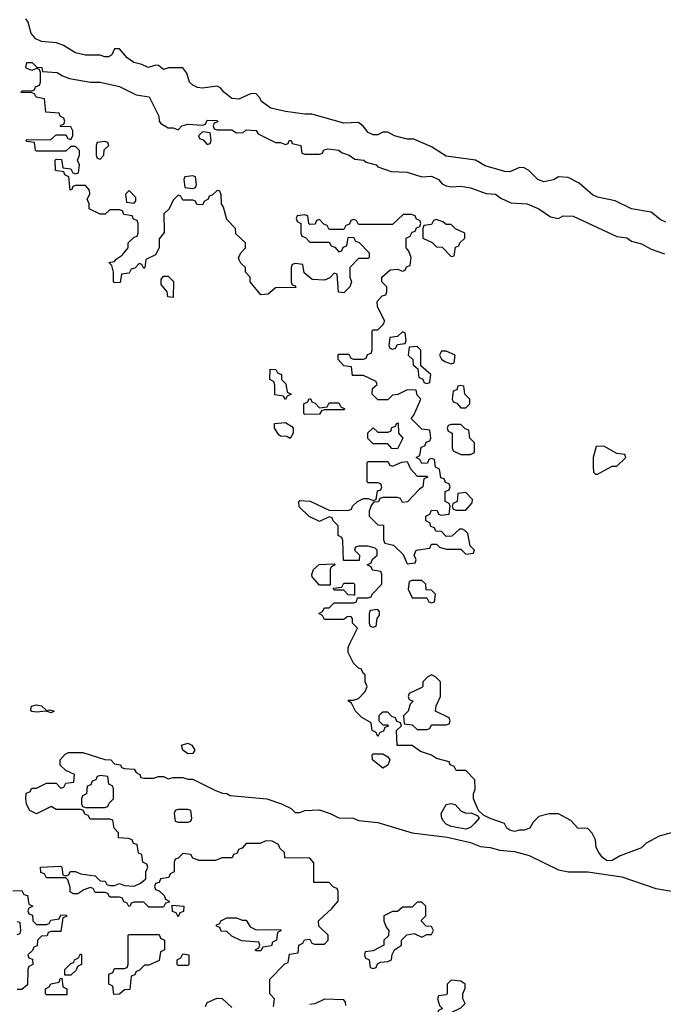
# Model space of a CAD drawing. Header units: inches. Extents: x 2701323 to 2964515, y 494916 to 722124.
# Tile 568 of 656: x 2875141 to 2877780, y 687447 to 691486. Entities that reach past the tile are written whole.
import ezdxf

# ---------------------------------------------------------------- set-up
doc = ezdxf.new("R2010")
doc.units = ezdxf.units.IN
doc.header["$MEASUREMENT"] = 0
doc.layers.add('C8678', color=7, linetype='Continuous')
doc.layers.add('C8679', color=7, linetype='Continuous')

msp = doc.modelspace()

# ---------------------------------------------------------------- linework, layer by layer
at = {"layer": 'C8678', "color": 2, "elevation": 2}
for points in [[(2876223.6, 690000), (2876231.6, 689991.6), (2876238, 689958), (2876254, 689950), (2876238, 689942), (2876230, 689928), (2876222, 689942), (2876187.3, 689947.3), (2876187.3, 689987.3), (2876182.7, 690000)], [(2877842, 688158), (2877763, 688137), (2877710, 688108), (2877690, 688088.7), (2877603.5, 688056.5), (2877570, 688037.2), (2877550, 688036), (2877530, 688049.2), (2877516, 688070), (2877505.2, 688090), (2877502, 688122), (2877488.8, 688148.9), (2877470, 688168), (2877429.1, 688169.1), (2877400.4, 688200.4), (2877350, 688228), (2877311.6, 688228.4), (2877270, 688218), (2877246.4, 688193.6), (2877232, 688170), (2877210, 688162), (2877190, 688162), (2877170, 688155.3), (2877150, 688162), (2877138, 688170), (2877128.7, 688188.7), (2877070, 688209), (2877043.1, 688223.1), (2877022, 688242), (2877002, 688290), (2877002, 688310), (2877008.7, 688330), (2877007.3, 688367.3), (2876970, 688406), (2876930, 688406), (2876922, 688422), (2876906, 688430), (2876902, 688442), (2876850, 688455.3), (2876830, 688468.7), (2876784.7, 688484.7), (2876750, 688508.7), (2876688, 688508), (2876686, 688570), (2876706, 688590), (2876702, 688602), (2876687.3, 688607.3), (2876682, 688622), (2876667.3, 688627.3), (2876650, 688646), (2876630, 688646), (2876622, 688638), (2876614, 688630), (2876614, 688610), (2876630, 688594), (2876650, 688594), (2876652.7, 688587.3), (2876638, 688582), (2876632.7, 688567.3), (2876618, 688562), (2876610, 688546), (2876602, 688562), (2876586, 688570), (2876582, 688602), (2876543.1, 688623.1), (2876518, 688650), (2876502, 688682), (2876488, 688690), (2876490, 688694), (2876510, 688694), (2876530, 688702), (2876558, 688730), (2876566, 688750), (2876558, 688770), (2876558, 688798), (2876547.3, 688807.3), (2876542, 688822), (2876530, 688826), (2876510, 688846), (2876488, 688890), (2876488, 688910), (2876495.3, 688930), (2876526, 688990), (2876506, 689010), (2876506, 689030), (2876498, 689038), (2876483.6, 689036.4), (2876470, 689026), (2876390, 689026), (2876382, 689042), (2876368, 689050), (2876382, 689058), (2876390, 689074), (2876410, 689074), (2876430, 689094), (2876510, 689094), (2876522, 689098), (2876526, 689114), (2876570, 689114), (2876582, 689118), (2876586, 689130), (2876626, 689170), (2876626, 689210), (2876622, 689222), (2876587.3, 689227.3), (2876582, 689242), (2876566, 689250), (2876582, 689258), (2876587.3, 689272.7), (2876606, 689290), (2876606, 689310), (2876598, 689318), (2876570, 689326), (2876530, 689326), (2876518, 689322), (2876514, 689310), (2876534, 689290), (2876532.7, 689267.3), (2876468, 689268), (2876466, 689350), (2876462, 689362), (2876446, 689370), (2876446, 689410), (2876426, 689430), (2876422, 689442), (2876410, 689446), (2876370, 689428), (2876328.4, 689448.4), (2876287.3, 689487.3), (2876286, 689510), (2876290, 689514), (2876331.6, 689511.6), (2876412.7, 689472.7), (2876490, 689474), (2876502, 689478), (2876506, 689490), (2876526, 689510), (2876550, 689522), (2876570, 689522), (2876590, 689514), (2876602, 689518), (2876607.3, 689552.7), (2876622, 689558), (2876626, 689570), (2876622, 689582), (2876610, 689586), (2876570, 689586), (2876566, 689590), (2876566, 689670), (2876570, 689674), (2876650, 689674), (2876658, 689658), (2876670, 689654), (2876708.4, 689671.6), (2876730, 689674), (2876743.6, 689643.6), (2876770, 689614), (2876810, 689614), (2876814, 689610), (2876798, 689602), (2876794, 689570), (2876779.6, 689560.4), (2876731.6, 689508.4), (2876710, 689506), (2876702, 689522), (2876690, 689526), (2876630, 689526), (2876618, 689522), (2876611.6, 689508.4), (2876592.7, 689507.3), (2876583.6, 689496.4), (2876574, 689470), (2876574, 689450), (2876610, 689414), (2876632.7, 689412.7), (2876632.7, 689352.7), (2876638, 689338), (2876674, 689330), (2876712.7, 689292.7), (2876730, 689254), (2876762, 689258), (2876766, 689270), (2876758, 689290), (2876766, 689310), (2876822, 689318), (2876830, 689334), (2876850, 689334), (2876862, 689322), (2876890, 689314), (2876950, 689314), (2876970, 689294), (2877002, 689298), (2877006, 689310), (2876987.3, 689327.3), (2876978, 689378), (2876966, 689390), (2876956.4, 689396.4), (2876943.6, 689396.4), (2876912.7, 689367.3), (2876890, 689366), (2876870, 689386), (2876847.3, 689387.3), (2876842, 689402), (2876827.3, 689407.3), (2876822, 689422), (2876806, 689430), (2876806, 689450), (2876822, 689458), (2876830, 689474), (2876852.7, 689472.7), (2876858, 689458), (2876870, 689454), (2876902, 689458), (2876906, 689490), (2876902, 689502), (2876886, 689510), (2876886, 689550), (2876902, 689558), (2876906, 689570), (2876902, 689582), (2876887.3, 689587.3), (2876882, 689602), (2876867.3, 689607.3), (2876862, 689642), (2876846, 689650), (2876842, 689682), (2876830, 689686), (2876818, 689682), (2876812.7, 689667.3), (2876790, 689666), (2876782, 689682), (2876766, 689690), (2876782, 689698), (2876787.3, 689732.7), (2876802, 689738), (2876807.3, 689752.7), (2876822, 689758), (2876826, 689770), (2876822, 689802), (2876790, 689806), (2876746, 689850), (2876756.4, 689863.6), (2876786, 689930), (2876770, 689946), (2876766, 689966), (2876730, 689968), (2876691.6, 689948.4), (2876670, 689946), (2876650, 689926), (2876610, 689926), (2876586, 689950), (2876587.3, 689972.7), (2876606, 689990), (2876602.7, 690000)], [(2876797.3, 690000), (2876798, 689998), (2876810, 689994), (2876822, 689998), (2876822.2, 690000)], [(2876182, 687438), (2876186, 687470), (2876166, 687490), (2876166, 687550), (2876227.3, 687612.7), (2876242, 687618), (2876247.3, 687652.7), (2876282, 687658), (2876286, 687690), (2876302, 687698), (2876308, 687712), (2876330, 687714), (2876338, 687698), (2876350, 687694), (2876390, 687694), (2876406, 687710), (2876406, 687730), (2876367.3, 687767.3), (2876366, 687790), (2876420.4, 687839.6), (2876446, 687870), (2876446, 687910), (2876442, 687922), (2876427.3, 687927.3), (2876410, 687946), (2876347.3, 687947.3), (2876347.3, 688027.3), (2876330, 688046), (2876228.4, 688048.4), (2876226, 688070), (2876207.3, 688087.3), (2876202, 688102), (2876176.4, 688116.4), (2876150, 688118), (2876127.3, 688107.3), (2876070, 688106), (2876052.7, 688087.3), (2876038, 688082), (2876032.7, 688067.3), (2876018, 688062), (2876011.6, 688048.4), (2875970, 688048), (2875943.6, 688036.4), (2875876.4, 688036.4), (2875850, 688046), (2875842, 688062), (2875810, 688066), (2875790, 688046), (2875778, 688042), (2875774, 688030), (2875774, 687990), (2875758, 687982), (2875752.7, 687967.3), (2875718, 687962), (2875712.7, 687947.3), (2875698, 687942), (2875694, 687930), (2875698, 687918), (2875712.7, 687912.7), (2875732.7, 687892.7), (2875738, 687878), (2875754, 687870), (2875754, 687866), (2875738, 687862), (2875730, 687846), (2875670, 687846), (2875650, 687866), (2875610, 687866), (2875598, 687862), (2875594, 687850), (2875588.4, 687848.4), (2875582, 687862), (2875567.3, 687867.3), (2875562, 687882), (2875550, 687886), (2875510, 687886), (2875502, 687902), (2875490, 687906), (2875450, 687906), (2875442, 687922), (2875430, 687926), (2875403.6, 687916.4), (2875379.6, 687900.4), (2875360.4, 687900.4), (2875348, 687908), (2875347.3, 687927.3), (2875338, 687958), (2875330, 687966), (2875250, 687966), (2875242, 687982), (2875227.3, 687987.3), (2875226, 688010), (2875310, 688014), (2875314, 688010), (2875318, 687978), (2875330, 687974), (2875342, 687978), (2875348, 687992), (2875370, 687992), (2875390, 687982), (2875450, 687974), (2875470, 687954), (2875491.6, 687951.6), (2875498, 687938), (2875510, 687934), (2875530, 687934), (2875550, 687942), (2875570, 687934), (2875610, 687932), (2875636.4, 687943.6), (2875658, 687962), (2875658, 687990), (2875666, 688010), (2875662, 688022), (2875646, 688030), (2875642, 688062), (2875627.3, 688067.3), (2875622, 688102), (2875607.3, 688107.3), (2875602, 688122), (2875587.3, 688127.3), (2875546, 688130), (2875546, 688150), (2875528, 688170), (2875522, 688202), (2875510, 688206), (2875430, 688206), (2875422, 688222), (2875407.3, 688227.3), (2875402, 688242), (2875390, 688246), (2875290, 688246), (2875270, 688258), (2875210, 688228), (2875182, 688242), (2875168.4, 688268.4), (2875166, 688290), (2875167.3, 688312.7), (2875182, 688318), (2875190, 688334), (2875210, 688334), (2875250, 688354), (2875290, 688354), (2875310, 688334), (2875322, 688338), (2875330, 688354), (2875362, 688358), (2875366, 688390), (2875330, 688406), (2875307.3, 688427.3), (2875306, 688450), (2875327.3, 688472.7), (2875340.4, 688479.6), (2875399.8, 688479.8), (2875490, 688451.3), (2875514, 688450), (2875530, 688434), (2875554, 688430), (2875558, 688418), (2875570, 688414), (2875610, 688412), (2875618, 688398), (2875634, 688390), (2875638, 688378), (2875650, 688374), (2875690, 688374), (2875710, 688382), (2875730, 688382), (2875750, 688372), (2875770, 688378), (2875810, 688378), (2875830, 688371), (2875850, 688370.8), (2875943.6, 688323.6), (2875972.7, 688312.7), (2875990, 688312), (2876003.6, 688303.6), (2876154, 688290), (2876214, 688270), (2876254, 688250), (2876270, 688234), (2876290, 688234), (2876310, 688242), (2876370, 688244.7), (2876414, 688230), (2876450, 688211.3), (2876510, 688210.6), (2876530, 688201), (2876610, 688193.4), (2876750.5, 688150.5), (2876893, 688133), (2876990, 688110.7), (2877030, 688094.8), (2877070, 688090.6), (2877110, 688078.8), (2877170, 688074), (2877230, 688057.3), (2877350, 687998), (2877390.7, 687990.7), (2877470, 687990.4), (2877610.5, 687970.5), (2877750, 687922), (2877970, 687885.5)], [(2875112.7, 687912.7), (2875150, 687914), (2875158, 687898), (2875172.7, 687892.7), (2875178, 687858), (2875194, 687850), (2875178, 687842), (2875174, 687830), (2875178, 687818), (2875192.7, 687812.7), (2875194, 687790), (2875210, 687774), (2875250, 687774), (2875262, 687778), (2875268.4, 687791.6), (2875302, 687798), (2875310, 687814), (2875332.7, 687812.7), (2875332.7, 687807.3), (2875318, 687802), (2875310, 687746), (2875270, 687746), (2875258, 687742), (2875252.7, 687727.3), (2875230, 687726), (2875214, 687710), (2875212.7, 687687.3), (2875198, 687682), (2875192.7, 687667.3), (2875174, 687650), (2875178, 687638), (2875192.7, 687632.7), (2875194, 687610), (2875178, 687602), (2875174, 687590), (2875172.7, 687527.3), (2875150, 687508), (2875130, 687508)], [(2875130, 687734), (2875142, 687738), (2875146, 687750), (2875142, 687782), (2875130, 687786)], [(2875902, 687438), (2875910, 687454), (2875950, 687472), (2875971.3, 687471.3), (2876010, 687434)], [(2876478, 687442), (2876476.4, 687456.4), (2876470, 687466), (2876390, 687468), (2876351.6, 687448.4), (2876330, 687446)]]:
    msp.add_lwpolyline(points, dxfattribs=at)
for points in [[(2876950, 689986), (2876938, 689982), (2876932.7, 689967.3), (2876918, 689962), (2876914, 689930), (2876918, 689918), (2876932.7, 689912.7), (2876950, 689894), (2876970, 689894), (2876986, 689910), (2876986, 689930), (2876966, 689950), (2876962, 689982)], [(2876370, 689894), (2876402, 689898), (2876410, 689914), (2876450, 689914), (2876458, 689898), (2876474, 689890), (2876470, 689886), (2876390, 689886), (2876378, 689882), (2876370, 689868), (2876310, 689866), (2876306, 689870), (2876306, 689910), (2876322, 689918), (2876327.3, 689932.7), (2876334, 689930), (2876338, 689918), (2876352.7, 689912.7)], [(2876250, 689768), (2876236.4, 689776.4), (2876210, 689778), (2876203.1, 689783.1), (2876186, 689810), (2876186, 689830), (2876230, 689834), (2876256.9, 689816.9), (2876262, 689810), (2876262, 689790)], [(2876690, 689726), (2876667.3, 689727.3), (2876650, 689746), (2876590, 689746), (2876568.4, 689768.4), (2876568.4, 689791.6), (2876590, 689812), (2876610, 689794), (2876650, 689794), (2876662, 689798), (2876667.3, 689812.7), (2876682, 689818), (2876686, 689830), (2876692.7, 689832.7), (2876694, 689790), (2876712, 689770)], [(2876950, 689826), (2876910, 689826), (2876898, 689822), (2876894, 689810), (2876898, 689798), (2876914, 689790), (2876914, 689730), (2876918, 689718), (2876950, 689702), (2876990, 689702), (2877006, 689710), (2877006, 689750), (2876986, 689770), (2876982, 689802), (2876967.3, 689807.3)], [(2877536.4, 689736.4), (2877504.7, 689735.3), (2877492, 689690), (2877492.7, 689652.7), (2877494, 689630), (2877502, 689622), (2877510, 689622), (2877570, 689654), (2877590, 689654), (2877626, 689690), (2877622, 689702), (2877590, 689706)], [(2876970, 689546), (2876938, 689542), (2876934, 689510), (2876918, 689502), (2876914, 689490), (2876918, 689478), (2876930, 689474), (2876970, 689474), (2876996.4, 689503.6), (2876998, 689518)], [(2876370, 689166), (2876340.4, 689200.4), (2876338, 689210), (2876346, 689230), (2876368.4, 689251.6), (2876430, 689254), (2876434, 689250), (2876418, 689242), (2876414, 689230), (2876414, 689166), (2876410, 689166)], [(2876790, 689186), (2876750, 689186), (2876738, 689182), (2876734, 689150), (2876750, 689114), (2876810, 689114), (2876818, 689098), (2876830, 689094), (2876842, 689098), (2876846, 689130), (2876830, 689146), (2876807.3, 689147.3), (2876806, 689170)], [(2876510, 689126), (2876487.3, 689127.3), (2876470, 689146), (2876430, 689146), (2876426, 689154), (2876462, 689158), (2876470, 689174), (2876510, 689174), (2876514, 689170), (2876514, 689126)], [(2876610, 689066), (2876578, 689062), (2876574, 689050), (2876574, 689010), (2876578, 688998), (2876590, 688994), (2876602, 688998), (2876606, 689030), (2876616.4, 689043.6), (2876616.4, 689056.4)], [(2876830, 688798), (2876814, 688790), (2876794, 688770), (2876794, 688750), (2876790, 688746), (2876738, 688722), (2876734, 688710), (2876738, 688698), (2876754, 688690), (2876742, 688678), (2876734, 688650), (2876714, 688630), (2876718, 688598), (2876750, 688594), (2876770, 688574), (2876810, 688574), (2876822, 688578), (2876830, 688594), (2876890, 688594), (2876902, 688598), (2876906, 688610), (2876902, 688622), (2876846, 688650), (2876848.4, 688671.6), (2876866, 688710), (2876866, 688770), (2876846, 688790)], [(2875250, 688652), (2875264.7, 688655.3), (2875282, 688650), (2875270, 688642), (2875249.3, 688649.3), (2875210, 688645.1), (2875190, 688647.6), (2875186, 688654), (2875188.7, 688670), (2875210, 688674.8), (2875230, 688671.3)], [(2875830, 688474.5), (2875809.4, 688490), (2875804, 688510), (2875830, 688518), (2875846, 688510), (2875859.3, 688490), (2875850, 688476)], [(2876630, 688415.3), (2876588, 688450), (2876586, 688470), (2876590, 688474), (2876630, 688474), (2876650, 688462), (2876658, 688450), (2876650, 688428)], [(2875470, 688386), (2875458, 688382), (2875452.7, 688367.3), (2875438, 688362), (2875432.7, 688347.3), (2875418, 688342), (2875414, 688310), (2875398, 688302), (2875394, 688290), (2875394, 688270), (2875398, 688258), (2875410, 688254), (2875490, 688254), (2875502, 688258), (2875507.3, 688272.7), (2875526, 688290), (2875526, 688330), (2875522, 688342), (2875506, 688350), (2875502, 688382)], [(2875830, 688246), (2875790, 688246), (2875778, 688242), (2875774, 688230), (2875778, 688198), (2875790, 688194), (2875830, 688194), (2875842, 688198), (2875846, 688210), (2875842, 688242)], [(2876970, 688231.3), (2876992, 688232), (2877019.8, 688219.8), (2877024.7, 688210), (2877007.3, 688190), (2876990, 688172.7), (2876970, 688166), (2876910, 688177), (2876890, 688186.6), (2876878.6, 688198.6), (2876871.6, 688210), (2876869.7, 688230.3), (2876890, 688266.8), (2876910, 688271.3), (2876926.4, 688266.4), (2876950, 688241)], [(2875790, 687806), (2875782, 687822), (2875767.3, 687827.3), (2875766, 687854), (2875814, 687850), (2875812.7, 687827.3), (2875798, 687822)], [(2876790, 687866), (2876770, 687866), (2876750, 687846), (2876710, 687846), (2876690, 687828), (2876670, 687828), (2876634, 687810), (2876634, 687790), (2876643.6, 687763.6), (2876654, 687750), (2876652.7, 687727.3), (2876634, 687710), (2876634, 687690), (2876590, 687666), (2876558, 687662), (2876554, 687650), (2876558, 687638), (2876574, 687630), (2876578, 687598), (2876590, 687594), (2876602, 687598), (2876607.3, 687612.7), (2876620.4, 687619.6), (2876650, 687622), (2876666, 687630), (2876668.4, 687651.6), (2876678, 687670), (2876706, 687690), (2876706, 687710), (2876728.4, 687731.6), (2876758, 687738), (2876790, 687722), (2876810, 687734), (2876830, 687734), (2876838, 687750), (2876830, 687766), (2876807.3, 687767.3), (2876788.4, 687788.4), (2876788, 687792), (2876806, 687810), (2876806, 687850)], [(2876110, 687752), (2876210, 687754), (2876211.6, 687748.4), (2876198, 687742), (2876194, 687710), (2876178, 687702), (2876172.7, 687687.3), (2876138, 687682), (2876130, 687666), (2876110, 687666), (2876106, 687670), (2876122, 687678), (2876126, 687690), (2876122, 687702), (2876050, 687708), (2876010, 687726), (2875990, 687746), (2875967.3, 687747.3), (2875962, 687762), (2875947.3, 687767.3), (2875947.3, 687772.7), (2875962, 687778), (2875966, 687790), (2875990, 687802), (2876030, 687802), (2876052.7, 687792.7), (2876070, 687792), (2876085.4, 687765.4)], [(2875527.3, 687487.3), (2875522, 687522), (2875506, 687530), (2875506, 687570), (2875522, 687578), (2875530, 687594), (2875570, 687594), (2875582, 687598), (2875586, 687610), (2875586, 687730), (2875590, 687734), (2875712.7, 687732.7), (2875718, 687718), (2875734, 687710), (2875734, 687670), (2875718, 687662), (2875712.7, 687627.3), (2875670, 687608), (2875652.7, 687607.3), (2875630, 687586), (2875618, 687582), (2875612.7, 687567.3), (2875598, 687562), (2875592.7, 687507.3), (2875570, 687506), (2875550, 687488)], [(2875326, 687566), (2875326, 687590), (2875350, 687614), (2875362, 687618), (2875366, 687630), (2875382, 687638), (2875390, 687654), (2875394, 687650), (2875394, 687610), (2875378, 687602), (2875372.7, 687587.3), (2875350, 687566)], [(2875790, 687606), (2875786, 687610), (2875786, 687630), (2875802, 687638), (2875810, 687654), (2875834, 687650), (2875834, 687610), (2875830, 687606)], [(2875250, 687486), (2875246, 687490), (2875246, 687510), (2875262, 687518), (2875268.4, 687531.6), (2875302, 687538), (2875307.3, 687552.7), (2875314, 687554), (2875318, 687518), (2875334, 687510), (2875334, 687486), (2875330, 687486)], [(2876910, 687546), (2876894, 687530), (2876894, 687490), (2876890, 687486), (2876858, 687482), (2876854, 687470), (2876862, 687442), (2876874, 687430), (2876858, 687422), (2876854, 687410), (2876858, 687398), (2876890, 687394), (2876908, 687412), (2876950, 687432), (2876968, 687450), (2876958, 687470), (2876958, 687490), (2876967.3, 687512.7), (2876968, 687530), (2876950, 687542)]]:
    msp.add_lwpolyline(points, close=True, dxfattribs=at)
at = {"layer": 'C8679', "color": 2, "elevation": 2}
for points in [[(2877790, 690655.1), (2877766.7, 690666.7), (2877730, 690696), (2877649, 690710), (2877582.6, 690742.6), (2877510, 690758.4), (2877490, 690767.3), (2877435.1, 690815.1), (2877390, 690838), (2877350, 690840.9), (2877330, 690829.6), (2877290, 690820.7), (2877266, 690830), (2877227.9, 690867.9), (2877210, 690878), (2877190, 690879.5), (2877150, 690861.3), (2877130, 690863.5), (2877050, 690886.9), (2877010, 690909.7), (2876890, 690926), (2876830, 690964.5), (2876756.4, 690996.4), (2876730, 690995.3), (2876678, 691010), (2876650, 691024), (2876630, 691024), (2876610, 691014), (2876590, 691014), (2876570, 691023.7), (2876549.5, 691049.5), (2876530, 691064), (2876470, 691061.2), (2876338, 691098), (2876310, 691098), (2876230, 691109.7), (2876170, 691123.5), (2876132.3, 691150), (2876125.4, 691165.4), (2876110, 691181.2), (2876090, 691182.7), (2876039.4, 691160.6), (2876010, 691162.6), (2875976.2, 691190), (2875965.4, 691205.4), (2875950, 691213.2), (2875890, 691205.7), (2875870, 691207.3), (2875850, 691216.9), (2875836.9, 691230), (2875826, 691266), (2875810, 691288), (2875751.2, 691288.9), (2875730, 691282), (2875710, 691298), (2875699, 691299), (2875668, 691290), (2875642, 691302), (2875608.7, 691310), (2875582, 691330), (2875550, 691366), (2875530, 691366), (2875518.8, 691341.2), (2875506, 691334), (2875490, 691333.2), (2875470, 691340.7), (2875410, 691340.4), (2875369.5, 691350), (2875320.1, 691380.1), (2875291.4, 691391.5), (2875230, 691396), (2875207.4, 691407.4), (2875187.3, 691430), (2875175.3, 691475.3), (2875166, 691490)], [(2876602.7, 690000), (2876602, 690002), (2876550, 690026), (2876506, 690026), (2876502, 690062), (2876470, 690066), (2876447.3, 690092.7), (2876446, 690110), (2876450, 690114), (2876490, 690114), (2876498, 690098), (2876510, 690094), (2876550, 690094), (2876562, 690098), (2876567.3, 690112.7), (2876582, 690118), (2876586, 690130), (2876586, 690210), (2876590, 690214), (2876610, 690214), (2876630, 690234), (2876638, 690250), (2876608.4, 690308.4), (2876606, 690330), (2876627.3, 690352.7), (2876642, 690358), (2876646, 690370), (2876646, 690390), (2876626, 690410), (2876626, 690430), (2876660.4, 690459.6), (2876690, 690462), (2876710, 690454), (2876722, 690458), (2876727.3, 690472.7), (2876742, 690478), (2876746, 690510), (2876736.4, 690536.4), (2876726, 690550), (2876726, 690590), (2876742, 690598), (2876750, 690614), (2876762, 690618), (2876767.3, 690632.7), (2876782, 690638), (2876786, 690650), (2876782, 690662), (2876767.3, 690667.3), (2876762, 690682), (2876747.3, 690687.3), (2876712.7, 690687.3), (2876670, 690646), (2876530, 690646), (2876522, 690662), (2876510, 690666), (2876498, 690662), (2876492.7, 690647.3), (2876478, 690642), (2876470, 690626), (2876410, 690626), (2876402, 690642), (2876387.3, 690647.3), (2876370, 690666), (2876358, 690662), (2876352.7, 690647.3), (2876330, 690646), (2876326, 690650), (2876322, 690682), (2876310, 690686), (2876278, 690682), (2876274, 690670), (2876278, 690658), (2876294, 690650), (2876294, 690610), (2876298, 690598), (2876312.7, 690592.7), (2876330, 690574), (2876410, 690574), (2876418, 690558), (2876432.7, 690552.7), (2876450, 690534), (2876462, 690538), (2876467.3, 690552.7), (2876482, 690558), (2876487.3, 690592.7), (2876510, 690594), (2876518, 690578), (2876532.7, 690572.7), (2876574, 690530), (2876574, 690510), (2876570, 690506), (2876530, 690506), (2876494, 690470), (2876494, 690430), (2876502, 690410), (2876494, 690390), (2876470, 690366), (2876448.4, 690368.4), (2876442, 690442), (2876430, 690446), (2876412.7, 690427.3), (2876390, 690418), (2876340.4, 690420.4), (2876307.3, 690447.3), (2876302, 690482), (2876270, 690486), (2876258, 690482), (2876254, 690470), (2876254, 690410), (2876258, 690398), (2876270, 690394), (2876272.7, 690387.3), (2876190, 690386), (2876159.6, 690360.4), (2876130, 690358), (2876086, 690410), (2876086, 690430), (2876066, 690450), (2876066, 690470), (2876047.3, 690487.3), (2876040.4, 690500.4), (2876038, 690510), (2876048.4, 690531.6), (2876066, 690550), (2876066, 690570), (2876027.3, 690607.3), (2876026, 690630), (2875990, 690666), (2875976.4, 690716.4), (2875968, 690730), (2875967.3, 690767.3), (2875962, 690782), (2875950, 690786), (2875930, 690766), (2875918, 690762), (2875914, 690750), (2875898, 690742), (2875890, 690726), (2875867.3, 690727.3), (2875862, 690742), (2875850, 690746), (2875810, 690746), (2875802, 690762), (2875790, 690766), (2875770, 690746), (2875754, 690710), (2875732, 690690), (2875732.7, 690612.7), (2875712.7, 690587.3), (2875712, 690550), (2875698, 690522), (2875658, 690502), (2875654, 690470), (2875650, 690466), (2875642, 690482), (2875630, 690486), (2875612.7, 690467.3), (2875598, 690462), (2875590, 690446), (2875558, 690442), (2875552.7, 690407.3), (2875530, 690406), (2875526, 690410), (2875526, 690450), (2875518, 690478), (2875506, 690490), (2875530, 690494), (2875536.4, 690503.6), (2875560.4, 690519.6), (2875586, 690550), (2875586, 690570), (2875610, 690594), (2875622, 690598), (2875626, 690610), (2875626, 690650), (2875622, 690662), (2875607.3, 690667.3), (2875602, 690682), (2875567.3, 690687.3), (2875562, 690702), (2875550, 690706), (2875510, 690706), (2875491.6, 690688.4), (2875470, 690688), (2875426, 690710), (2875426, 690730), (2875418, 690750), (2875428, 690770), (2875427.3, 690787.3), (2875410, 690806), (2875370, 690806), (2875358, 690802), (2875354, 690790), (2875347.3, 690787.3), (2875342, 690842), (2875326, 690850), (2875322, 690862), (2875287.3, 690867.3), (2875286, 690910), (2875290, 690914), (2875312.7, 690912.7), (2875318, 690878), (2875350, 690874), (2875358, 690858), (2875370, 690854), (2875382, 690858), (2875386, 690890), (2875378, 690910), (2875386, 690930), (2875386, 690950), (2875370, 690966), (2875350, 690966), (2875330, 690946), (2875210, 690946), (2875206, 690950), (2875202, 690982), (2875170, 690986), (2875166, 690990), (2875170, 690994), (2875267.3, 690992.7), (2875290, 691014), (2875330, 691014), (2875338, 690998), (2875350, 690994), (2875358, 691010), (2875358, 691030), (2875350, 691046), (2875307.3, 691047.3), (2875310, 691054), (2875322, 691058), (2875326, 691070), (2875322, 691082), (2875306, 691090), (2875302, 691102), (2875247.3, 691107.3), (2875242, 691162), (2875208.4, 691168.4), (2875202, 691182), (2875190, 691186), (2875147.3, 691187.3), (2875150, 691194), (2875190, 691194), (2875202, 691198), (2875206, 691210), (2875222, 691218), (2875226, 691230), (2875226, 691270), (2875222, 691282), (2875210, 691286), (2875190, 691278), (2875170, 691286), (2875166, 691290), (2875170, 691310.6), (2875192, 691310), (2875211.2, 691291.1), (2875232, 691290), (2875234, 691274), (2875294, 691270), (2875316, 691256), (2875345.4, 691245.4), (2875430.4, 691230.4), (2875470, 691230.4), (2875550, 691212.2), (2875618, 691178), (2875671.3, 691170), (2875711.3, 691090), (2875712, 691070), (2875719.6, 691059.6), (2875750, 691042), (2875770, 691042), (2875790, 691034), (2875806, 691050), (2875830, 691058), (2875890, 691054), (2875902, 691058), (2875910, 691074), (2875950, 691072), (2875952.7, 691067.3), (2875938, 691062), (2875934, 691050), (2875938, 691038), (2875950, 691034), (2876010, 691034), (2876030, 691022), (2876056.4, 691023.6), (2876070, 691034), (2876110, 691032), (2876118, 691018), (2876190, 690982), (2876210, 690982), (2876230, 690974), (2876242, 690978), (2876246, 690990), (2876254, 690990), (2876258, 690978), (2876294, 690970), (2876298, 690938), (2876310, 690934), (2876370, 690934), (2876382, 690938), (2876388, 690952), (2876404, 690956), (2876449.4, 690950.6), (2876460.7, 690940.7), (2876492, 690930), (2876514.4, 690914.4), (2876552, 690910), (2876561, 690901), (2876602, 690890), (2876610, 690882), (2876663.6, 690863.6), (2876730, 690861), (2876790, 690842), (2876830, 690844), (2876858.8, 690830), (2876873, 690813), (2876890, 690804.7), (2876910, 690801), (2876950, 690802.8), (2876990, 690796.3), (2877053.7, 690773.7), (2877091.3, 690770), (2877113.2, 690753.2), (2877154.4, 690734.4), (2877222, 690730), (2877270, 690710.5), (2877317.3, 690677.3), (2877350, 690671), (2877370, 690681), (2877410, 690680.7), (2877590, 690596), (2877630.6, 690590.6), (2877650, 690578), (2877690, 690566), (2877730, 690544.7), (2877785.4, 690525.4)], [(2876822.2, 690000), (2876826, 690030), (2876786, 690066), (2876786, 690130), (2876770, 690146), (2876738, 690142), (2876734, 690110), (2876752.7, 690092.7), (2876754, 690070), (2876774, 690054), (2876778, 690018), (2876792.7, 690012.7), (2876797.3, 690000)], [(2876182.7, 690000), (2876182, 690002), (2876166, 690010), (2876168, 690052), (2876191.6, 690051.6), (2876198, 690038), (2876214, 690030), (2876214, 690010), (2876223.6, 690000)]]:
    msp.add_lwpolyline(points, dxfattribs=at)
for points in [[(2875890, 691026), (2875874, 691010), (2875878, 690998), (2875892.7, 690992.7), (2875910, 690974), (2875922, 690978), (2875926, 690990), (2875922, 691022)], [(2875490, 690986), (2875458, 690982), (2875454, 690970), (2875454, 690930), (2875458, 690918), (2875470, 690914), (2875486, 690930), (2875487.3, 690952.7), (2875506, 690970), (2875502, 690982)], [(2875850, 690846), (2875818, 690842), (2875814, 690830), (2875818, 690798), (2875850, 690794), (2875862, 690798), (2875866, 690810), (2875862, 690842)], [(2875590, 690786), (2875574, 690770), (2875578, 690738), (2875610, 690734), (2875616.4, 690743.6), (2875616.4, 690756.4)], [(2876850, 690666), (2876838, 690662), (2876830, 690646), (2876798, 690642), (2876794, 690630), (2876794, 690590), (2876832.7, 690572.7), (2876850, 690554), (2876872.7, 690552.7), (2876910, 690514), (2876922, 690518), (2876927.3, 690552.7), (2876942, 690558), (2876946, 690570), (2876966, 690590), (2876966, 690610), (2876928.4, 690628.4), (2876910, 690646), (2876890, 690646), (2876876.4, 690656.4)], [(2875770, 690346), (2875748.8, 690348.9), (2875746, 690370), (2875720.4, 690400.4), (2875720.4, 690419.6), (2875730, 690434), (2875750, 690434), (2875771.6, 690411.6)], [(2876710, 690206), (2876690, 690186), (2876658, 690182), (2876654, 690150), (2876658, 690138), (2876670, 690134), (2876682, 690138), (2876690, 690154), (2876722, 690158), (2876726, 690170), (2876722, 690202)], [(2876890, 690126), (2876870, 690126), (2876862, 690110), (2876870, 690094), (2876883.6, 690083.6), (2876910, 690074), (2876922, 690078), (2876926, 690110)]]:
    msp.add_lwpolyline(points, close=True, dxfattribs=at)

doc.saveas('drawing.dxf')
